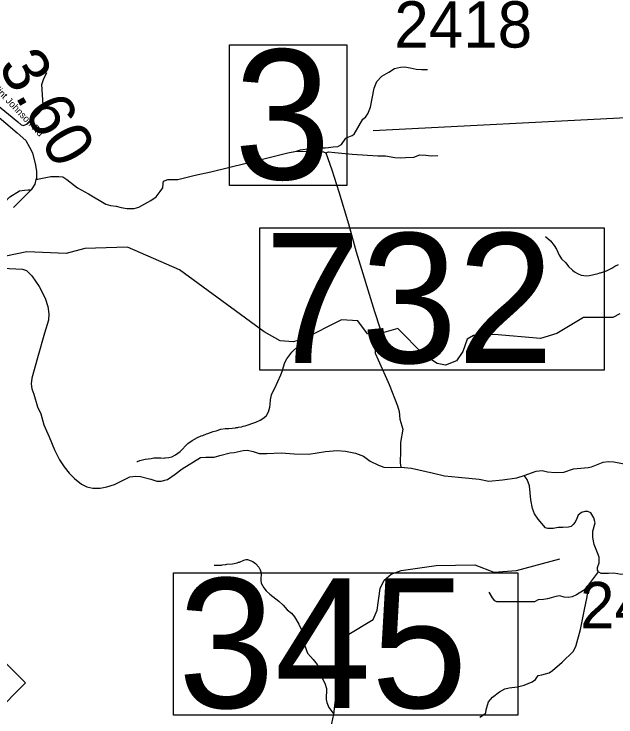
# Model space of a CAD drawing. Extents: x 1248089 to 1457196, y 820910 to 988753.
# Drawn here: x 1401339 to 1407834, y 861369 to 868954 of the extents above; entities that cross this region are included whole.
import ezdxf

# ---------------------------------------------------------------- set-up
doc = ezdxf.new("R2010")
doc.units = 0
for name, color, linetype in [('Exist Hydrographic Misc Water Feature', 7, 'Continuous'), ('Exist Road Non-System Type 51', 7, 'Continuous'), ('Exist Road Primary NC Shield CELL', 7, 'Continuous'), ('Exist Road Secondary Structure Standard Bridge Number Label', 7, 'Continuous'), ('Exist Road Secondary Type 41 Attributed', 7, 'Continuous'), ('Exist Road Secondary Type 51 Attributed', 7, 'Continuous'), ('Exist Road Secondary Type 51 Label', 7, 'Continuous'), ('Prop GRAU CAT1 Cell', 7, 'Continuous'), ('Prop Lane Lines', 7, 'Continuous')]:
    doc.layers.add(name, color=color, linetype=linetype)

msp = doc.modelspace()

# ---------------------------------------------------------------- linework, layer by layer
at = {"layer": 'Exist Hydrographic Misc Water Feature'}
for points in [[(1407072.6, 866555.2), (1407127.4, 866505.9), (1407168.2, 866456.9), (1407193.2, 866416.3), (1407221.7, 866351.6), (1407235.2, 866329.3), (1407246.8, 866313), (1407291.8, 866267.8), (1407322.8, 866229.1), (1407363.8, 866190.1), (1407387.5, 866173.5), (1407426.9, 866150.6), (1407458.7, 866137.7), (1407514.5, 866130.4), (1407546.5, 866131.5), (1407643.1, 866153.1), (1407659.3, 866160.7), (1407667.3, 866160.5), (1407731.8, 866182.9), (1407788.6, 866211.5), (1407821.1, 866232.7), (1407861.6, 866251.7)], [(1407876.3, 865719.4), (1407800.3, 865678.3), (1407483.2, 865678.1), (1407196.3, 865506.6), (1407020.2, 865454.4), (1406520.3, 865497.3), (1406295.3, 865485.4), (1406227.3, 865444.1), (1406183.3, 865313.6), (1406114.3, 865213.3), (1405996.3, 865166.4), (1405905.3, 865184.7), (1405757.2, 865279.6), (1405479.3, 865560.8), (1405228.3, 865490.4), (1405153.2, 865501.8), (1405047.2, 865645.1), (1404872.2, 865655.2), (1404459.4, 865444), (1404351.3, 865416.2), (1404209.3, 865428.9), (1404036.2, 865524.3), (1403124.2, 866192.7), (1402562.2, 866437), (1402104.2, 866423.3), (1401902.1, 866368.3), (1401477.2, 866386.7), (1401251.2, 866342)], [(1402664.3, 864126.3), (1402672.3, 864126.1), (1402696.6, 864137.5), (1402752.8, 864152), (1402817, 864158.5), (1402849.2, 864165.7), (1402921.3, 864165.9), (1402961.2, 864162.8), (1402969.3, 864166.6), (1403009.4, 864169.7), (1403041.6, 864176.8), (1403082.2, 864197.8), (1403131, 864232.6), (1403213.1, 864318.5), (1403262, 864353.3), (1403318.7, 864383.8), (1403359.1, 864400.9), (1403375.2, 864404.4), (1403415.7, 864423.4), (1403431.8, 864427), (1403488.4, 864449.6), (1403520.6, 864456.7), (1403569.1, 864475.5), (1403617.2, 864482.4), (1403657.2, 864481.3), (1403729.4, 864487.5), (1403737.5, 864491.3), (1403753.5, 864490.9), (1403761.6, 864494.8), (1403793.7, 864497.9), (1403809.8, 864505.5), (1403833.9, 864508.9), (1403947, 864550), (1403995.6, 864572.8), (1404034.1, 864595.9), (1404062.7, 864623.1), (1404085.7, 864662.6), (1404098.9, 864710.2), (1404103.6, 864742.1), (1404104.9, 864790), (1404118.2, 864845.7), (1404137.4, 864893.2), (1404151.9, 864916.9), (1404219.4, 865059.1), (1404236.5, 865106.6), (1404245.5, 865146.4), (1404260.6, 865192), (1404283.6, 865233.5), (1404337.3, 865304.1), (1404409, 865374.2), (1404429.3, 865394.8), (1404445.3, 865415.4), (1404459.4, 865444)], [(1403497.6, 863007.8), (1403529.5, 863005), (1403545.6, 863008.5), (1403577.6, 863007.8), (1403585.7, 863011.6), (1403625.7, 863014.6), (1403633.8, 863018.4), (1403697.9, 863020.7), (1403746.2, 863031.6), (1403762.4, 863039.2), (1403770.4, 863039), (1403819, 863061.8), (1403843.2, 863069.1), (1403859.2, 863068.7), (1403916.6, 863045.4), (1403944.1, 863024.6), (1403979.3, 862985.8), (1403994.5, 862957.4), (1404003.8, 862925.2), (1404001.8, 862845.2), (1404007, 862813.1), (1404018.5, 862788.8), (1404035.9, 862762.4), (1404061.1, 862729.8), (1404098.2, 862692.9), (1404196.4, 862618.4), (1404243.4, 862573.3), (1404286.2, 862524.2), (1404331.3, 862487.1), (1404366.4, 862448.2), (1404410.6, 862371.1), (1404437.2, 862314.5), (1404462.7, 862210), (1404462.3, 862194), (1404473.1, 862145.7), (1404507.1, 862058.8), (1404536.1, 862020.2), (1404567.3, 861987.4), (1404610.1, 861934.3), (1404633.1, 861893.8), (1404672.2, 861772.8), (1404691.2, 861732.4), (1404709.9, 861675.9), (1404707, 861556.1), (1404714.3, 861523.9), (1404736.9, 861469.3), (1404790, 861400.3)], [(1404746.2, 861196.3), (1404790, 861400.3), (1404833.3, 861762.5), (1404806.3, 862038.9), (1404935.3, 862252.9), (1405214.2, 862421.3), (1405258.2, 862522.2), (1405288.3, 862754.6), (1405331.2, 862845.6), (1405407.3, 862909.8), (1405517.3, 862950.2), (1405893.3, 863001.8), (1406310.2, 863009.8), (1406517.2, 862930.1), (1406759.3, 862948.3), (1407229.3, 863073.3)]]:
    msp.add_lwpolyline(points, dxfattribs=at)
at = {"layer": 'Exist Road Non-System Type 51'}
for points in [[(1404385.9, 867473.2), (1404431.3, 867487.6), (1404535.4, 867503.9), (1404580.9, 867508.8), (1404647.6, 867512), (1404696.4, 867512), (1404733.8, 867513.7), (1404784.2, 867520.2), (1404831.4, 867523.4), (1404872, 867547.8), (1404917.5, 867612.9), (1404932.2, 867622.7), (1404987.5, 867642.2), (1405008.6, 867656.9), (1405101.3, 867818), (1405131.5, 867841.5), (1405157.5, 867878.9), (1405186.7, 867950.5), (1405225.8, 868153.9), (1405255, 868225.5), (1405307.1, 868282.5), (1405381.9, 868326.4), (1405445.3, 868367.1), (1405510.3, 868380.1), (1405552.6, 868383.4), (1405614.4, 868373.6), (1405677.8, 868360.6), (1405736.4, 868355.7), (1405799.8, 868355.7)], [(1401011.6, 867972.2), (1401022.7, 867999.9), (1401040.6, 868011.2), (1401056.9, 868012.9), (1401099.1, 868009.6), (1401136.5, 867988.5), (1401378.8, 867789.9), (1401416.2, 867757.4), (1401440.6, 867752.5), (1401482.9, 867770.4), (1401525.2, 867804.6), (1401582.1, 867858.3), (1401656.9, 867938), (1401652, 867972.2), (1401640.6, 868195.1), (1401658.5, 868247.2), (1401692.6, 868323.1)], [(1402684.9, 866870.5), (1402816.6, 866943.7), (1402871.9, 866981.1), (1402915.8, 867038.1), (1402943.5, 867080.4), (1402946.7, 867126), (1402953.2, 867150.4), (1402997.1, 867168.3), (1403107.7, 867169.9), (1403234.5, 867202.5), (1403294.7, 867217.1), (1403463.8, 867252.9), (1404035.4, 867392.2), (1404292.3, 867455.7), (1404385.9, 867473.2)], [(1404385.9, 867473.2), (1404592.4, 867471.6), (1404677, 867466.7), (1404703, 867456.9)], [(1404703, 867456.9), (1404732, 867467), (1404801.9, 867458.8), (1404988.9, 867442.6), (1405263.7, 867424.7), (1405346.6, 867424.7), (1405447.5, 867405.1), (1405511.6, 867401.9), (1405562, 867405.2), (1405651.5, 867410.1), (1405716.5, 867436.1), (1405781.6, 867432.9), (1405838.5, 867423.1), (1405910, 867426.4)], [(1404703, 867456.9), (1404768, 867271.4), (1404842.8, 867037.1), (1404946.5, 866691.6), (1405031.1, 866388.9), (1405229.2, 865742.6), (1405284.4, 865566.3), (1405289.3, 865535.4), (1405286, 865498), (1405261.6, 865454), (1405232.3, 865359.7), (1405237.2, 865296.2), (1405266.5, 865223), (1405386.8, 864956.1), (1405477.7, 864727.6), (1405495.5, 864664.2), (1405502.1, 864581.2), (1405534.6, 864473.8), (1405510.2, 864329), (1405510.2, 864242.3), (1405503.7, 864112.1), (1405511.4, 864062.7)], [(1401575.3, 867167.5), (1401646.7, 867182.8), (1401734.5, 867200.7), (1401820.7, 867202.3), (1401864.6, 867195.8), (1401910.1, 867169.7), (1401989.8, 867103), (1402022.3, 867077)], [(1400752.5, 866370), (1400823.2, 866421.2), (1400860.8, 866455.8), (1400875.8, 866493.4), (1400940.5, 866600.3), (1400960.1, 866624.4), (1400999.2, 866653), (1401083.4, 866708.6), (1401107.5, 866740.3), (1401136, 866800.5), (1401208.2, 866901.3), (1401260.9, 866949.5), (1401295.5, 866981.1), (1401399.3, 867047.3), (1401450.4, 867053.3), (1401491, 867057.9), (1401523, 867056.9)], [(1402022.3, 867077), (1402144.3, 867015.2), (1402329.6, 866901.2), (1402380, 866886.6), (1402440.2, 866880.1), (1402495.5, 866865.4), (1402557.3, 866857.3), (1402633.7, 866857.3), (1402684.9, 866870.5)], [(1407646.1, 862934.5), (1407634.4, 862953), (1407634.4, 862981.6), (1407651.5, 863033), (1407651.5, 863092), (1407636.3, 863141.5), (1407598.2, 863229.1), (1407584.9, 863305.3), (1407584.9, 863372), (1407609.6, 863465.3), (1407594.4, 863516.7), (1407564, 863570.1), (1407529.7, 863585.3), (1407499.3, 863585.3), (1407461.2, 863573.9), (1407425, 863547.2), (1407409.8, 863511), (1407392.7, 863469.1), (1407371.7, 863446.3), (1407350.8, 863425.3), (1407320.4, 863415.8), (1407259.5, 863412), (1407210, 863412), (1407154.8, 863402.5), (1407097.7, 863402.5), (1407074.9, 863410.1), (1406994.9, 863503.4), (1406954, 863561.7), (1406933, 863618.8), (1406915.9, 863712.1), (1406900.7, 863864.5), (1406874, 863931.1), (1406844.7, 863972.9)], [(1407646.1, 862934.5), (1407671.9, 862918.9), (1407751.9, 862918.9), (1407807.1, 862922.7), (1407854.6, 862917), (1407885.1, 862911.3), (1407934.6, 862917), (1407957.4, 862924.6), (1408020.2, 862979.9), (1408071.6, 863016), (1408109.7, 863029.4), (1408166.8, 863038.9), (1408223.9, 863040.8), (1408280.9, 863033.2), (1408362.8, 863012.2)], [(1407537.9, 862790.8), (1407579.5, 862846.8), (1407646.1, 862934.5)], [(1406366.3, 861367.9), (1406404.3, 861390.7), (1406431, 861413.6), (1406434.8, 861446), (1406446.2, 861497.4), (1406457.6, 861533.6), (1406503.3, 861581.2), (1406575.6, 861638.3), (1406636.5, 861670.7), (1406679.9, 861683.3), (1406771.3, 861692.9), (1406843.6, 861711.9), (1406931.2, 861746.2), (1406965.4, 861774.7), (1406995.9, 861816.6), (1407033.9, 861824.3), (1407113.9, 861845.2), (1407148.1, 861870), (1407252.8, 861961.4), (1407370.8, 862073.8), (1407399, 862129.9), (1407452.2, 862312.7), (1407494.1, 862529.8), (1407522.7, 862665.1), (1407537.9, 862790.8)], [(1407537.9, 862790.8), (1407484.3, 862734.5), (1407408.2, 862686.9), (1407360.6, 862665.9), (1407320.7, 862656.4), (1407275, 862662.1), (1407227.4, 862675.4), (1407185.5, 862667.8), (1407136, 862652.6), (1407094.2, 862643.1), (1407050.4, 862637.3), (1406995.2, 862631.6), (1406953.3, 862610.7), (1406833.4, 862612.6), (1406637.4, 862610.7), (1406549.9, 862612.6), (1406525.1, 862620.2), (1406500.4, 862654.5), (1406464.2, 862715.4)]]:
    msp.add_lwpolyline(points, dxfattribs=at)
at = {"layer": 'Exist Road Primary NC Shield CELL'}
msp.add_lwpolyline([(1400795.8, 861736.4), (1401128.8, 862069.4), (1401461.8, 861736.4), (1401128.8, 861403.4)], close=True, dxfattribs=at)
at = {"layer": 'Exist Road Secondary Structure Standard Bridge Number Label'}
msp.add_line((1410215.8, 867951.9), (1405215.2, 867694.4), dxfattribs=at)
for points in [[(1403663.8, 868620.5), (1404931.5, 868620.5), (1404931.5, 867103), (1403663.8, 867103)], [(1403989.6, 866646.8), (1407705.5, 866646.8), (1407705.5, 865110.4), (1403989.6, 865110.4)], [(1403058.9, 862923.4), (1406774.8, 862923.4), (1406774.8, 861386.9), (1403058.9, 861386.9)]]:
    msp.add_lwpolyline(points, close=True, dxfattribs=at)
at = {"layer": 'Exist Road Secondary Type 41 Attributed'}
msp.add_lwpolyline([(1401551.6, 864850.3), (1401592.9, 864714.5), (1401627, 864639.1), (1401661, 864522.3), (1401719.4, 864390.9), (1401775.3, 864249.8), (1401831.2, 864145.1), (1401879.8, 864067.3), (1401933.3, 863999.1), (1401991.7, 863943.2), (1402067, 863882.3), (1402125.4, 863853.1), (1402191, 863836.1), (1402268.8, 863836.1), (1402341.8, 863853.1), (1402424.4, 863877.5), (1402587.3, 863960.2), (1402653, 863967.5), (1402704, 863965.1), (1402813.4, 863933.4), (1402879.1, 863911.5), (1402927.7, 863911.5), (1402993.4, 863931), (1403076, 863987), (1403153.8, 864045.4), (1403351.1, 864167.2), (1403409.4, 864172.1), (1403497, 864172.1), (1403560.2, 864189.1), (1403669.6, 864220.7), (1403713.3, 864223.2), (1403810.6, 864245.1), (1403859.2, 864247.5), (1403920, 864232.9), (1403985.7, 864211), (1404068.3, 864213.4), (1404221.5, 864218.3), (1404360.1, 864208.6), (1404518.1, 864203.7), (1404700.5, 864232.9), (1404824.5, 864242.6), (1404915.7, 864237.9), (1405022.7, 864216), (1405110.2, 864181.9), (1405183.2, 864128.4), (1405270.7, 864084.6), (1405329, 864062.7), (1405406.8, 864060.2), (1405511.4, 864062.7), (1405628.1, 864052.9), (1405866.4, 863999.4), (1405983.1, 863970.2), (1406133.8, 863955.6), (1406356.1, 863936.4), (1406463, 863914.5), (1406611.3, 863929.1), (1406764.5, 863948.6), (1406844.7, 863972.9), (1406971.2, 864021.6), (1407036.8, 864028.9), (1407095.2, 864014.3), (1407177.8, 864007), (1407272.7, 864011.8), (1407377.2, 864045.9), (1407533.5, 864061.1), (1407568.7, 864068.4), (1407696.4, 864118.3), (1407748.6, 864125.6), (1407811.9, 864123.2), (1407997.9, 864084.3)], dxfattribs=at)
at = {"layer": 'Exist Road Secondary Type 51 Attributed'}
for points in [[(1401123.5, 867879.7), (1401371.5, 867670.5), (1401466.3, 867590.2), (1401507.6, 867517.2), (1401536.8, 867456.3), (1401570.8, 867322.5), (1401580.2, 867255.1), (1401580.2, 867178.6), (1401575.3, 867167.5), (1401563.2, 867117.8), (1401523, 867056.9), (1401332.2, 866864.7)], [(1401213.2, 866210.5), (1401430.8, 866202), (1401472.2, 866185), (1401529.3, 866129), (1401610.8, 866013.4), (1401676.1, 865887.5), (1401704, 865798.7), (1401715, 865717.2), (1401710.1, 865652.1), (1401667.6, 865511), (1401591, 865243.3), (1401531.5, 865026.3), (1401523, 864963), (1401531.5, 864911.2), (1401551.6, 864850.3)]]:
    msp.add_lwpolyline(points, dxfattribs=at)

# ---------------------------------------------------------------- texts
at = {"layer": 'Exist Road Secondary Structure Standard Bridge Number Label'}
for s, p in [('3', (1403714, 867170.3)), ('732', (1404039.8, 865189.5)), ('345', (1403109.1, 861466))]:
    msp.add_text(s, height=1400, dxfattribs=at).set_placement(p)
at = {"layer": 'Exist Road Secondary Type 51 Label'}
msp.add_text('Clint Johnson Rd', height=75, rotation=313.77094, dxfattribs=at).set_placement((1401085.1, 868177.3))
at = {"layer": 'Prop GRAU CAT1 Cell'}
msp.add_text('3.60', height=500, rotation=299.56508, dxfattribs=at).set_placement((1401160.2, 868395.9))
at = {"layer": 'Prop Lane Lines'}
for s, p in [('2418', (1405441.9, 868592)), ('2431', (1407446.6, 862325.7))]:
    msp.add_text(s, height=500, dxfattribs=at).set_placement(p)

doc.saveas('drawing.dxf')
